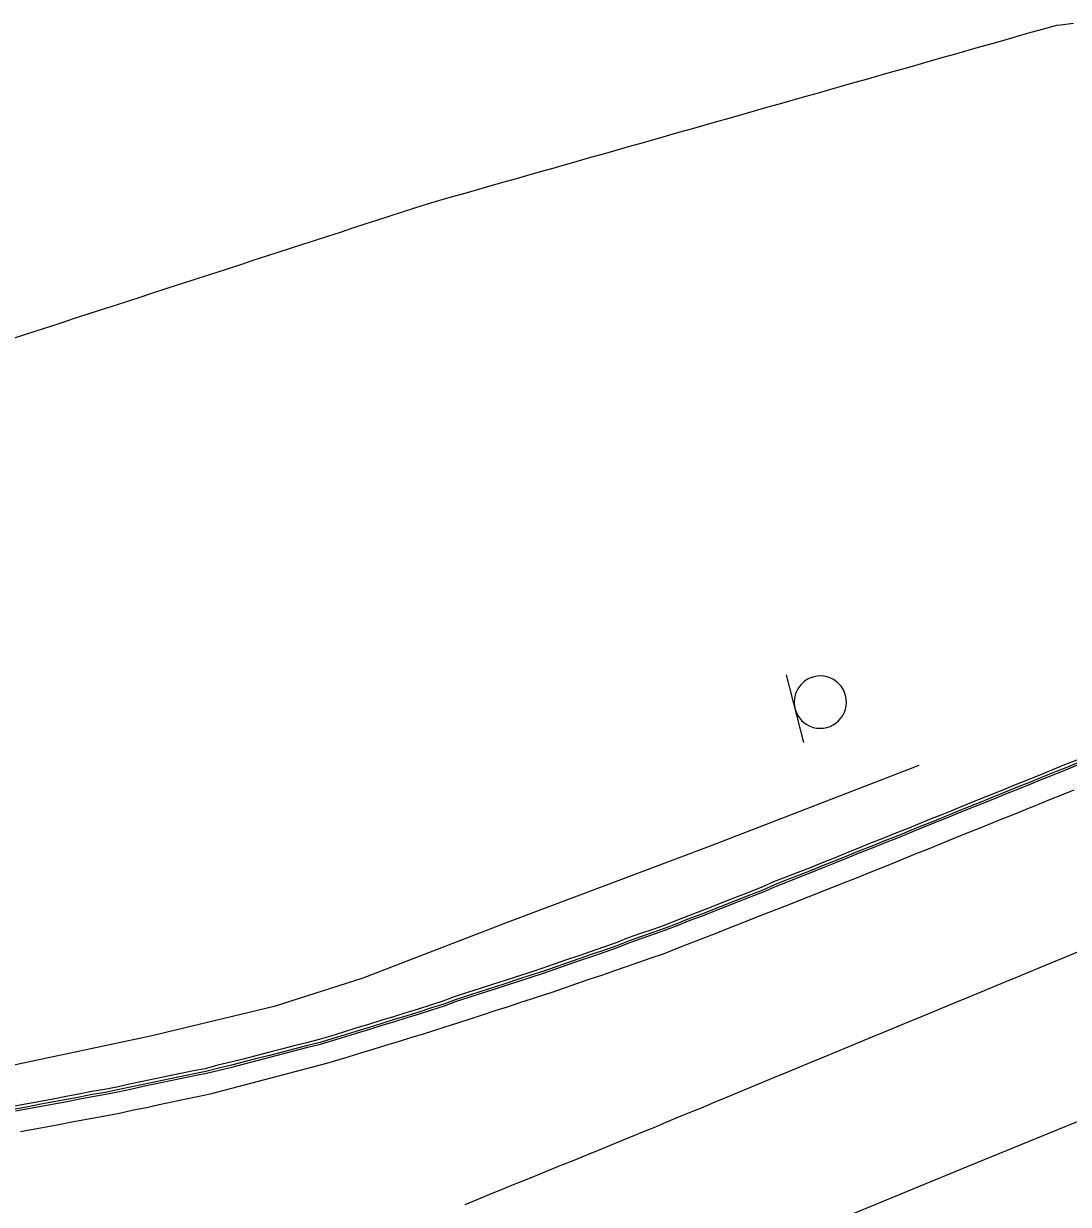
# Model space of a CAD drawing. Extents: x 1901471 to 1963503, y 756461 to 799997.
# Drawn here: x 1929511.3 to 1929591.2, y 773103.1 to 773193.4 of the extents above; entities that cross this region are included whole.
import ezdxf

# ---------------------------------------------------------------- set-up
doc = ezdxf.new("R2010")
doc.units = 0
for name, color, linetype in [('Default', 7, 'Continuous'), ('RD_EX_Bldg', 7, 'Continuous'), ('RD_EX_Conc', 7, 'Continuous'), ('RD_EX_GuardRail', 7, 'Continuous'), ('RD_EX_H2O', 7, 'Continuous'), ('RD_EX_Road', 7, 'Continuous'), ('RD_HC_Cl', 7, 'Continuous')]:
    doc.layers.add(name, color=color, linetype=linetype)

# ---------------------------------------------------------------- blocks, each defined once
blk = doc.blocks.new('SIGN2')
at = {"layer": 'Default'}
blk.add_lwpolyline([(-0.127, 0.1692), (-0.127, -0.1692)], dxfattribs=at)
for start, end in [(0, 180), (180, 0)]:
    blk.add_arc((0, 0), 0.127, start, end, dxfattribs=at)

msp = doc.modelspace()

# ---------------------------------------------------------------- linework, layer by layer
at = {"layer": 'RD_EX_Conc'}
for points in [[(1929591.8, 773137.08), (1929590.87, 773136.71), (1929589.94, 773136.33), (1929589.02, 773135.96), (1929588.09, 773135.58), (1929587.16, 773135.21), (1929586.24, 773134.83), (1929585.31, 773134.46), (1929584.38, 773134.09), (1929583.45, 773133.71), (1929582.53, 773133.34), (1929581.6, 773132.96), (1929580.67, 773132.59), (1929579.75, 773132.21), (1929578.82, 773131.84), (1929577.89, 773131.46), (1929576.96, 773131.1), (1929576.03, 773130.73), (1929575.11, 773130.35), (1929574.18, 773129.98), (1929573.25, 773129.6), (1929572.34, 773129.24), (1929571.41, 773128.86), (1929570.48, 773128.5), (1929569.55, 773128.13), (1929568.62, 773127.77), (1929567.71, 773127.36), (1929566.78, 773127), (1929565.84, 773126.63), (1929564.91, 773126.27), (1929563.98, 773125.9), (1929563.05, 773125.54), (1929562.12, 773125.18), (1929561.19, 773124.82), (1929560.25, 773124.45), (1929559.39, 773124.14), (1929558.45, 773123.82), (1929557.5, 773123.49), (1929556.58, 773123.11), (1929555.63, 773122.79), (1929554.68, 773122.46), (1929553.74, 773122.13), (1929552.79, 773121.81), (1929551.85, 773121.48), (1929550.9, 773121.16), (1929549.99, 773120.85), (1929549.04, 773120.55), (1929548.09, 773120.24), (1929547.14, 773119.93), (1929546.18, 773119.63), (1929545.23, 773119.32), (1929544.28, 773119.01), (1929543.34, 773118.66), (1929542.39, 773118.35), (1929541.44, 773118.05), (1929540.51, 773117.76), (1929539.56, 773117.47), (1929538.6, 773117.18), (1929537.65, 773116.88), (1929536.69, 773116.59), (1929535.73, 773116.29), (1929534.78, 773116), (1929533.89, 773115.74), (1929532.92, 773115.49), (1929531.96, 773115.24), (1929530.99, 773114.99), (1929530.02, 773114.73), (1929529.05, 773114.49), (1929528.08, 773114.24), (1929527.12, 773113.99), (1929526.14, 773113.76), (1929525.18, 773113.5), (1929524.28, 773113.34), (1929523.3, 773113.14), (1929522.32, 773112.93), (1929521.35, 773112.72), (1929520.37, 773112.52), (1929519.39, 773112.31), (1929518.41, 773112.1), (1929517.48, 773111.91), (1929516.5, 773111.75), (1929515.52, 773111.56), (1929514.53, 773111.37), (1929513.55, 773111.18), (1929512.57, 773111), (1929511.58, 773110.82), (1929510.6, 773110.64)], [(1929591.88, 773136.87), (1929590.96, 773136.49), (1929590.03, 773136.12), (1929589.1, 773135.74), (1929588.18, 773135.37), (1929587.25, 773135), (1929586.32, 773134.62), (1929585.39, 773134.25), (1929584.47, 773133.87), (1929583.54, 773133.5), (1929582.61, 773133.12), (1929581.69, 773132.75), (1929580.76, 773132.37), (1929579.83, 773132), (1929578.9, 773131.62), (1929577.98, 773131.25), (1929577.05, 773130.89), (1929576.12, 773130.51), (1929575.19, 773130.14), (1929574.26, 773129.76), (1929573.34, 773129.39), (1929572.42, 773129.03), (1929571.5, 773128.65), (1929570.57, 773128.29), (1929569.64, 773127.92), (1929568.7, 773127.56), (1929567.79, 773127.15), (1929566.86, 773126.78), (1929565.93, 773126.42), (1929565, 773126.05), (1929564.07, 773125.69), (1929563.14, 773125.32), (1929562.2, 773124.97), (1929561.27, 773124.6), (1929560.34, 773124.24), (1929559.47, 773123.93), (1929558.52, 773123.6), (1929557.58, 773123.27), (1929556.65, 773122.89), (1929555.7, 773122.57), (1929554.76, 773122.24), (1929553.81, 773121.92), (1929552.87, 773121.59), (1929551.92, 773121.27), (1929550.98, 773120.94), (1929550.06, 773120.64), (1929549.11, 773120.33), (1929548.16, 773120.02), (1929547.21, 773119.71), (1929546.25, 773119.41), (1929545.3, 773119.1), (1929544.35, 773118.79), (1929543.41, 773118.44), (1929542.46, 773118.14), (1929541.51, 773117.83), (1929540.58, 773117.54), (1929539.62, 773117.25), (1929538.67, 773116.96), (1929537.71, 773116.66), (1929536.76, 773116.37), (1929535.8, 773116.07), (1929534.85, 773115.78), (1929533.95, 773115.51), (1929532.98, 773115.27), (1929532.01, 773115.02), (1929531.05, 773114.76), (1929530.08, 773114.51), (1929529.11, 773114.27), (1929528.14, 773114.02), (1929527.17, 773113.76), (1929526.2, 773113.53), (1929525.23, 773113.28), (1929524.33, 773113.12), (1929523.35, 773112.91), (1929522.37, 773112.71), (1929521.39, 773112.5), (1929520.42, 773112.29), (1929519.44, 773112.08), (1929518.46, 773111.88), (1929517.53, 773111.68), (1929516.54, 773111.52), (1929515.56, 773111.33), (1929514.58, 773111.14), (1929513.59, 773110.96), (1929512.61, 773110.78), (1929511.63, 773110.6), (1929510.64, 773110.42)], [(1929510.67, 773110.28), (1929511.65, 773110.46), (1929512.63, 773110.64), (1929513.62, 773110.82), (1929514.6, 773111), (1929515.58, 773111.2), (1929516.56, 773111.39), (1929517.55, 773111.55), (1929518.49, 773111.74), (1929519.47, 773111.95), (1929520.44, 773112.16), (1929521.42, 773112.36), (1929522.4, 773112.57), (1929523.38, 773112.78), (1929524.36, 773112.98), (1929525.27, 773113.15), (1929526.24, 773113.4), (1929527.21, 773113.63), (1929528.18, 773113.88), (1929529.14, 773114.14), (1929530.11, 773114.38), (1929531.08, 773114.63), (1929532.05, 773114.88), (1929533.02, 773115.14), (1929533.99, 773115.38), (1929534.89, 773115.65), (1929535.84, 773115.94), (1929536.8, 773116.23), (1929537.75, 773116.52), (1929538.71, 773116.83), (1929539.66, 773117.12), (1929540.62, 773117.41), (1929541.55, 773117.7), (1929542.5, 773118), (1929543.46, 773118.31), (1929544.39, 773118.66), (1929545.35, 773118.97), (1929546.3, 773119.28), (1929547.25, 773119.58), (1929548.2, 773119.89), (1929549.15, 773120.2), (1929550.1, 773120.5), (1929551.02, 773120.81), (1929551.97, 773121.13), (1929552.91, 773121.46), (1929553.86, 773121.79), (1929554.8, 773122.11), (1929555.75, 773122.44), (1929556.7, 773122.76), (1929557.62, 773123.14), (1929558.57, 773123.47), (1929559.51, 773123.8), (1929560.39, 773124.11), (1929561.32, 773124.47), (1929562.25, 773124.84), (1929563.19, 773125.19), (1929564.12, 773125.56), (1929565.05, 773125.92), (1929565.98, 773126.29), (1929566.91, 773126.65), (1929567.84, 773127.02), (1929568.76, 773127.43), (1929569.69, 773127.79), (1929570.62, 773128.16), (1929571.55, 773128.52), (1929572.48, 773128.9), (1929573.39, 773129.26), (1929574.32, 773129.63), (1929575.24, 773130.01), (1929576.17, 773130.38), (1929577.1, 773130.76), (1929578.03, 773131.12), (1929578.96, 773131.5), (1929579.88, 773131.87), (1929580.81, 773132.25), (1929581.74, 773132.62), (1929582.66, 773132.99), (1929583.59, 773133.37), (1929584.52, 773133.74), (1929585.45, 773134.12), (1929586.37, 773134.49), (1929587.3, 773134.87), (1929588.23, 773135.24), (1929589.15, 773135.62), (1929590.08, 773135.99), (1929591.01, 773136.37), (1929591.94, 773136.74)]]:
    msp.add_lwpolyline(points, dxfattribs=at)
at = {"layer": 'RD_EX_GuardRail'}
msp.add_lwpolyline([(1929579.72, 773136.67), (1929563.91, 773130.56), (1929548.26, 773124.68), (1929537.21, 773120.43), (1929530.45, 773118.26), (1929520.99, 773116), (1929508.13, 773113.27), (1929494.95, 773111.35), (1929483.17, 773109.98), (1929473.04, 773109.43), (1929462.05, 773108.89), (1929452.15, 773109.29), (1929443.61, 773109.53)], dxfattribs=at)
at = {"layer": 'RD_EX_H2O'}
msp.add_lwpolyline([(1929591.54, 773193.35), (1929590.55, 773193.24), (1929590.22, 773193.2), (1929589.25, 773192.93), (1929588.29, 773192.66), (1929587.33, 773192.39), (1929586.37, 773192.11), (1929585.41, 773191.84), (1929584.44, 773191.57), (1929583.48, 773191.29), (1929582.52, 773191.02), (1929581.56, 773190.75), (1929580.6, 773190.48), (1929579.64, 773190.2), (1929578.67, 773189.93), (1929577.71, 773189.66), (1929576.75, 773189.38), (1929575.79, 773189.11), (1929574.83, 773188.84), (1929573.86, 773188.57), (1929572.9, 773188.29), (1929571.94, 773188.02), (1929570.98, 773187.75), (1929570.02, 773187.47), (1929569.05, 773187.2), (1929568.09, 773186.93), (1929567.13, 773186.66), (1929566.17, 773186.38), (1929565.21, 773186.11), (1929564.25, 773185.84), (1929563.28, 773185.56), (1929562.32, 773185.29), (1929561.36, 773185.02), (1929560.4, 773184.75), (1929559.44, 773184.47), (1929558.47, 773184.2), (1929557.51, 773183.93), (1929556.55, 773183.65), (1929556.55, 773183.65), (1929555.59, 773183.38), (1929554.63, 773183.11), (1929553.67, 773182.84), (1929552.7, 773182.56), (1929551.74, 773182.29), (1929550.78, 773182.02), (1929549.82, 773181.74), (1929548.86, 773181.47), (1929547.89, 773181.2), (1929546.93, 773180.93), (1929545.97, 773180.65), (1929545.01, 773180.38), (1929544.05, 773180.11), (1929543.08, 773179.83), (1929542.13, 773179.56), (1929541.18, 773179.26), (1929540.23, 773178.95), (1929539.28, 773178.64), (1929538.33, 773178.33), (1929537.38, 773178.02), (1929536.43, 773177.71), (1929535.48, 773177.4), (1929534.53, 773177.09), (1929533.57, 773176.78), (1929532.62, 773176.48), (1929531.67, 773176.17), (1929530.72, 773175.86), (1929529.77, 773175.55), (1929528.82, 773175.24), (1929527.87, 773174.93), (1929526.92, 773174.62), (1929525.97, 773174.31), (1929525.01, 773174), (1929524.06, 773173.7), (1929523.11, 773173.39), (1929522.16, 773173.08), (1929521.21, 773172.77), (1929520.26, 773172.46), (1929519.31, 773172.15), (1929518.36, 773171.84), (1929518.02, 773171.73), (1929517.07, 773171.42), (1929516.12, 773171.12), (1929515.16, 773170.81), (1929514.21, 773170.5), (1929513.26, 773170.19), (1929512.31, 773169.88), (1929511.36, 773169.57), (1929510.41, 773169.27)], dxfattribs=at)
at = {"layer": 'RD_EX_Road'}
for points in [[(1929511.04, 773108.71), (1929512.03, 773108.89), (1929513.01, 773109.07), (1929513.99, 773109.25), (1929514.98, 773109.43), (1929515.96, 773109.61), (1929516.94, 773109.79), (1929517.93, 773109.97), (1929518.71, 773110.14), (1929519.69, 773110.35), (1929520.67, 773110.55), (1929521.65, 773110.76), (1929522.62, 773110.97), (1929523.6, 773111.17), (1929524.58, 773111.38), (1929525.56, 773111.59), (1929525.76, 773111.64), (1929526.73, 773111.89), (1929527.7, 773112.15), (1929528.66, 773112.4), (1929529.63, 773112.65), (1929530.6, 773112.91), (1929531.56, 773113.16), (1929532.53, 773113.41), (1929533.5, 773113.66), (1929534.46, 773113.92), (1929535.15, 773114.13), (1929536.11, 773114.42), (1929537.07, 773114.71), (1929538.02, 773115), (1929538.98, 773115.29), (1929539.94, 773115.58), (1929540.89, 773115.88), (1929541.85, 773116.17), (1929542.57, 773116.4), (1929543.52, 773116.71), (1929544.48, 773117.01), (1929545.43, 773117.32), (1929546.38, 773117.63), (1929547.33, 773117.94), (1929548.28, 773118.24), (1929549.23, 773118.55), (1929550.19, 773118.86), (1929551.14, 773119.16), (1929551.69, 773119.36), (1929552.64, 773119.68), (1929553.58, 773120.01), (1929554.53, 773120.33), (1929555.48, 773120.66), (1929556.42, 773120.98), (1929557.37, 773121.31), (1929558.31, 773121.64), (1929559.26, 773121.96), (1929560.2, 773122.29), (1929560.64, 773122.46), (1929561.57, 773122.83), (1929562.5, 773123.19), (1929563.43, 773123.56), (1929564.37, 773123.92), (1929565.3, 773124.29), (1929566.23, 773124.65), (1929567.16, 773125.02), (1929568.09, 773125.38), (1929569.02, 773125.75), (1929569.95, 773126.11), (1929570.88, 773126.48), (1929571.81, 773126.84), (1929572.74, 773127.21), (1929573.67, 773127.57), (1929573.97, 773127.69), (1929574.9, 773128.07), (1929575.82, 773128.44), (1929576.75, 773128.81), (1929577.68, 773129.19), (1929578.61, 773129.56), (1929579.53, 773129.94), (1929580.46, 773130.31), (1929581.39, 773130.69), (1929582.31, 773131.06), (1929583.24, 773131.44), (1929584.17, 773131.81), (1929585.1, 773132.19), (1929586.02, 773132.56), (1929586.95, 773132.93), (1929587.88, 773133.31), (1929588.81, 773133.68), (1929589.73, 773134.06), (1929590.66, 773134.43), (1929591.59, 773134.81)], [(1929591.85, 773122.41), (1929590.93, 773122.03), (1929590, 773121.65), (1929589.08, 773121.27), (1929588.16, 773120.88), (1929587.23, 773120.5), (1929586.31, 773120.12), (1929585.38, 773119.74), (1929584.46, 773119.35), (1929583.54, 773118.97), (1929582.61, 773118.59), (1929581.69, 773118.21), (1929580.76, 773117.82), (1929579.84, 773117.44), (1929578.92, 773117.06), (1929577.99, 773116.68), (1929577.07, 773116.29), (1929576.14, 773115.91), (1929575.22, 773115.53), (1929574.3, 773115.15), (1929573.37, 773114.76), (1929572.45, 773114.38), (1929571.52, 773114), (1929570.6, 773113.62), (1929569.68, 773113.23), (1929568.75, 773112.85), (1929567.83, 773112.47), (1929566.91, 773112.08), (1929565.98, 773111.7), (1929565.06, 773111.32), (1929564.13, 773110.94), (1929563.21, 773110.55), (1929562.29, 773110.17), (1929561.36, 773109.79), (1929560.44, 773109.41), (1929559.51, 773109.02), (1929558.59, 773108.64), (1929557.98, 773108.39), (1929557.05, 773108.01), (1929556.12, 773107.63), (1929555.2, 773107.26), (1929554.27, 773106.88), (1929553.35, 773106.5), (1929552.42, 773106.12), (1929551.49, 773105.75), (1929550.57, 773105.37), (1929549.64, 773104.99), (1929548.71, 773104.62), (1929547.79, 773104.24), (1929546.86, 773103.86), (1929545.94, 773103.48), (1929545.01, 773103.11)]]:
    msp.add_lwpolyline(points, dxfattribs=at)
at = {"layer": 'RD_HC_Cl'}
msp.add_arc((1933934.019, 762479.741), 11482.379, 112.0131601, 122.8458902, dxfattribs=at)

# ---------------------------------------------------------------- block references
at = {"layer": 'RD_EX_Bldg', "xscale": 15.74803149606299, "yscale": 15.748031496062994, "rotation": 14.459655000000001}
msp.add_blockref('SIGN2', (1929572.19, 773141.51), dxfattribs=at)

doc.saveas('drawing.dxf')
